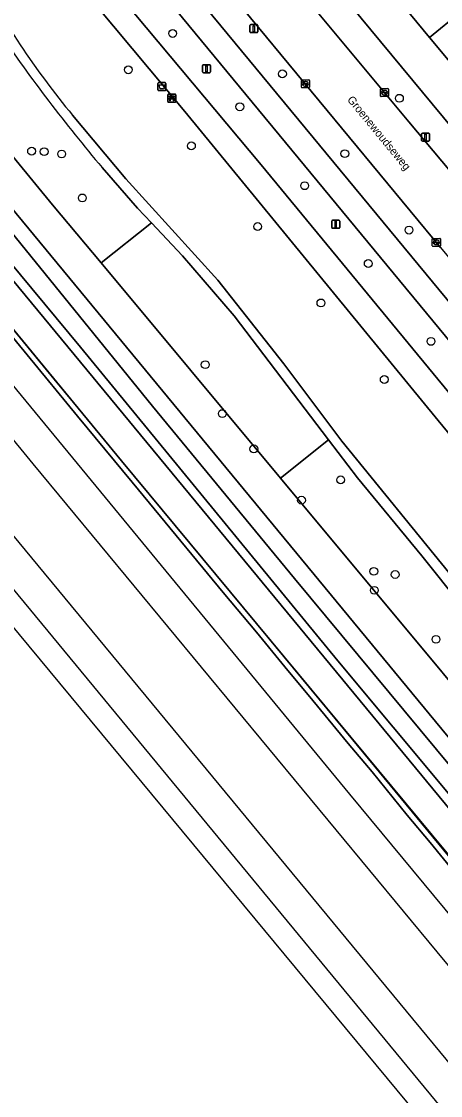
# Model space of a CAD drawing. Extents: x 159279 to 160377, y 384531 to 385888.
# Drawn here: x 159496.1 to 159548.4, y 384936.2 to 385070.4 of the extents above; entities that cross this region are included whole.
import ezdxf

# ---------------------------------------------------------------- set-up
doc = ezdxf.new("R2010")
doc.units = 0
for name, color, linetype in [('IMGEO_Afvalbak', 7, 'Continuous'), ('IMGEO_Bank', 7, 'Continuous'), ('IMGEO_Berm_groen', 7, 'Continuous'), ('IMGEO_Boom', 7, 'Continuous'), ('IMGEO_Erf', 7, 'Continuous'), ('IMGEO_Fietspad_open', 7, 'Continuous'), ('IMGEO_Geluidsscherm', 7, 'Continuous'), ('IMGEO_Grasland_overig', 7, 'Continuous'), ('IMGEO_Groenvoorziening', 7, 'Continuous'), ('IMGEO_Hek', 7, 'Continuous'), ('IMGEO_Kolk', 7, 'Continuous'), ('IMGEO_Lichtmast', 7, 'Continuous'), ('IMGEO_Openbare_ruimte_label', 7, 'Continuous'), ('IMGEO_Pand', 7, 'Continuous'), ('IMGEO_Rijbaan_lokaal_open', 7, 'Continuous'), ('IMGEO_Spoor', 7, 'Continuous'), ('IMGEO_Spoorbaan_halfverhard', 7, 'Continuous'), ('IMGEO_Struiken', 7, 'Continuous'), ('IMGEO_Terreindeel_gesloten', 7, 'Continuous'), ('IMGEO_Voetpad_halfverhard', 7, 'Continuous'), ('IMGEO_Voetpad_open', 7, 'Continuous')]:
    doc.layers.add(name, color=color, linetype=linetype)

msp = doc.modelspace()

# ---------------------------------------------------------------- linework, layer by layer
at = {"layer": 'IMGEO_Afvalbak'}
for p, q in [((159513.15, 385061.84), (159513.15, 385062.64)), ((159513.15, 385062.64), (159513.15, 385061.84)), ((159513.25, 385062.74), (159514.04, 385062.74)), ((159514.04, 385062.74), (159513.25, 385062.74)), ((159514.14, 385062.64), (159514.14, 385061.84)), ((159514.14, 385061.84), (159514.14, 385062.64)), ((159514.04, 385061.74), (159513.25, 385061.74)), ((159513.25, 385061.74), (159514.04, 385061.74))]:
    msp.add_line(p, q, dxfattribs=at)
msp.add_lwpolyline([(159513.3, 385062.45), (159514, 385062.45), (159513.85, 385061.98), (159513.45, 385061.98), (159513.3, 385062.45)], dxfattribs=at)
for centre, start, end in [((159513.25, 385062.64), 90, 180), ((159513.25, 385062.64), 90, 180), ((159514.04, 385062.64), 0, 90), ((159514.04, 385062.64), 360, 90), ((159513.25, 385061.84), 180, 270), ((159513.25, 385061.84), 180, 270), ((159514.04, 385061.84), 270, 0), ((159514.04, 385061.84), 270, 0)]:
    msp.add_arc(centre, 0.1, start, end, dxfattribs=at)
at = {"layer": 'IMGEO_Bank'}
for p, q in [((159514.38, 385060.36), (159514.38, 385061.2)), ((159514.38, 385061.2), (159514.38, 385060.36)), ((159514.45, 385061.29), (159515.29, 385061.29)), ((159515.29, 385061.29), (159514.45, 385061.29)), ((159514.69, 385060.79), (159514.69, 385060.9)), ((159514.73, 385060.9), (159514.73, 385060.79)), ((159515.02, 385060.9), (159514.74, 385060.9)), ((159514.74, 385060.79), (159515.02, 385060.79)), ((159515.02, 385060.79), (159515.02, 385060.9)), ((159515.07, 385060.9), (159515.07, 385060.79)), ((159515.38, 385061.21), (159515.38, 385060.37)), ((159515.38, 385060.37), (159515.38, 385061.21)), ((159515.3, 385060.29), (159514.46, 385060.29)), ((159514.46, 385060.29), (159515.3, 385060.29)), ((159515.07, 385060.68), (159514.68, 385060.68))]:
    msp.add_line(p, q, dxfattribs=at)
for points in [[(159514.62, 385060.68), (159514.48, 385060.68), (159514.59, 385060.79), (159514.68, 385060.79)], [(159514.68, 385060.9), (159514.59, 385060.9), (159514.59, 385061.07), (159515.16, 385061.07), (159515.16, 385060.9), (159515.07, 385060.9)], [(159515.07, 385060.79), (159515.16, 385060.79), (159515.27, 385060.68), (159515.13, 385060.68)], [(159514.67, 385060.68), (159514.67, 385060.47), (159514.63, 385060.47), (159514.63, 385060.68)], [(159515.12, 385060.68), (159515.12, 385060.47), (159515.08, 385060.47), (159515.08, 385060.68)]]:
    msp.add_lwpolyline(points, dxfattribs=at)
for centre, radius, start, end in [((159514.46, 385061.21), 0.0779, 92.4484, 184.2845), ((159514.46, 385061.21), 0.0779, 92.4484, 184.2845), ((159514.68, 385060.9), 0.00671, 2.8957, 87.1043), ((159514.68, 385060.79), 0.00671, 272.8957, 357.1043), ((159514.74, 385060.9), 0.00671, 92.8957, 177.1043), ((159514.74, 385060.79), 0.00671, 182.8957, 267.1043), ((159515.02, 385060.9), 0.00671, 2.8957, 87.1043), ((159515.02, 385060.79), 0.00671, 272.8957, 357.1043), ((159515.07, 385060.9), 0.00671, 92.8957, 177.1043), ((159515.07, 385060.79), 0.00671, 182.8957, 267.1043), ((159515.3, 385061.21), 0.0779, 2.4484, 94.2845), ((159515.3, 385061.21), 0.0779, 2.4484, 94.2845), ((159514.46, 385060.37), 0.0779, 182.4484, 274.2845), ((159514.46, 385060.37), 0.0779, 182.4484, 274.2845), ((159514.62, 385060.68), 0.00671, 2.8957, 87.1043), ((159514.68, 385060.68), 0.00671, 92.8957, 177.1043), ((159515.07, 385060.68), 0.00671, 2.8957, 87.1043), ((159515.13, 385060.68), 0.00671, 92.8957, 177.1043), ((159515.3, 385060.37), 0.0779, 272.4484, 4.2845), ((159515.3, 385060.37), 0.0779, 272.4484, 4.2845)]:
    msp.add_arc(centre, radius, start, end, dxfattribs=at)
at = {"layer": 'IMGEO_Berm_groen'}
msp.add_lwpolyline([(159548.46, 385042.14), (159514.36, 385083.4), (159506.52, 385092.85), (159505.99, 385093.49), (159501.24, 385099.25), (159500, 385098.24), (159498.55, 385097.05), (159500, 385095.3), (159503.32, 385091.28), (159555.38, 385028.23), (159578.76, 385000), (159595.34, 384979.98), (159599.43, 384980.15), (159597.48, 384982.55), (159597.48, 384982.56), (159592.17, 384989.23), (159583.28, 385000), (159567.95, 385018.57), (159561.44, 385026.48)], dxfattribs=at)
msp.add_lwpolyline([(159500.99, 385089.34), (159500, 385090.54), (159496.17, 385095.18), (159492.85, 385092.45), (159504.61, 385078.11), (159526.06, 385052.48), (159550.05, 385023.32), (159581.19, 384985.67), (159588.01, 384977.22), (159607.34, 384953.94), (159608.89, 384958.56), (159603.86, 384964.65), (159595.68, 384974.49), (159595.24, 384975.02), (159581.36, 384991.73), (159572.26, 385003.07), (159553.04, 385026.27)], close=True, dxfattribs=at)
at = {"layer": 'IMGEO_Boom'}
for centre in [(159514.99, 385068.88), (159509.45, 385064.34), (159528.7, 385063.83), (159543.31, 385060.78), (159523.38, 385059.72), (159497.37, 385054.17), (159498.94, 385054.11), (159501.12, 385053.82), (159517.33, 385054.83), (159536.49, 385053.86), (159531.48, 385049.85), (159503.71, 385048.33), (159525.61, 385044.75), (159544.51, 385044.31), (159539.42, 385040.13), (159533.51, 385035.21), (159547.25, 385030.4), (159519.06, 385027.49), (159541.42, 385025.64), (159521.19, 385021.38), (159525.13, 385016.97), (159535.97, 385013.1), (159531.08, 385010.56), (159540.11, 385001.67), (159542.78, 385001.27), (159540.18, 384999.3), (159547.88, 384993.17)]:
    msp.add_circle(centre, 0.489, dxfattribs=at)
at = {"layer": 'IMGEO_Erf'}
msp.add_lwpolyline([(159543.1, 385073.21), (159539.13, 385078.02), (159535.15, 385082.84), (159531.18, 385087.66), (159527.2, 385092.47), (159523.23, 385097.29), (159519.26, 385102.1), (159515.28, 385106.92), (159511.32, 385103.69), (159559.12, 385045.95), (159562.97, 385049.12), (159558.99, 385053.94), (159555.02, 385058.76), (159551.05, 385063.57), (159547.07, 385068.39)], close=True, dxfattribs=at)
at = {"layer": 'IMGEO_Fietspad_open'}
msp.add_lwpolyline([(159503.32, 385091.28), (159500, 385095.3), (159498.55, 385097.05), (159496.17, 385095.18), (159500, 385090.54), (159500.99, 385089.34), (159553.04, 385026.27), (159572.26, 385003.07), (159581.36, 384991.73), (159595.24, 384975.02), (159597.74, 384977.08), (159601.82, 384977.21), (159599.43, 384980.15), (159595.34, 384979.98), (159578.76, 385000), (159555.38, 385028.23)], close=True, dxfattribs=at)
at = {"layer": 'IMGEO_Geluidsscherm'}
msp.add_lwpolyline([(159382.41, 385168.45), (159383.95, 385166.39), (159390.05, 385159.27), (159397.61, 385149.9), (159413.02, 385131.15), (159425.4, 385116.19), (159440.26, 385098.19), (159446.68, 385090.46), (159450.34, 385085.98), (159461.67, 385072.31), (159488.83, 385039.41), (159500.15, 385025.7), (159508.59, 385015.47), (159537.44, 384980.6), (159552.13, 384962.79), (159555.99, 384958.13), (159568.18, 384943.49), (159573.96, 384936.54), (159594.63, 384912.02), (159606.86, 384897.48), (159622.93, 384878.76), (159628.44, 384872.29), (159643.87, 384854.24), (159656.91, 384838.98)], dxfattribs=at)
at = {"layer": 'IMGEO_Grasland_overig'}
for points in [[(159657.5, 384844.07), (159636.21, 384868.89), (159601, 384910.23), (159554.41, 384966.14), (159492, 385041.67), (159470.05, 385068.06), (159449.8, 385092.72), (159353.19, 385209.44), (159324.94, 385243.41), (159324.72, 385243.24), (159322.7, 385241.6), (159322.39, 385241.35), (159322.29, 385241.27), (159322.04, 385241.07), (159323.31, 385239.73), (159380.55, 385170.24), (159391.36, 385157.31), (159438.71, 385099.97), (159472.03, 385059.89), (159508.59, 385015.47), (159566.11, 384946.16), (159595.75, 384910.89), (159628.44, 384872.29), (159708.72, 384780.59)], [(159469.82, 385070.67), (159485.41, 385051.41), (159503.49, 385029.68), (159535.64, 384990.47), (159570.61, 384948.55), (159594.49, 384919.64), (159625.22, 384883.6), (159647.74, 384857.42)], [(159713.55, 384784.03), (159606.28, 384909.53), (159567.52, 384955.83), (159530.21, 385000.77), (159512.46, 385022.29), (159492.94, 385046.36), (159472.07, 385070.74)]]:
    msp.add_lwpolyline(points, dxfattribs=at)
at = {"layer": 'IMGEO_Groenvoorziening'}
for points in [[(159516.52, 385059.14), (159501.01, 385077.69), (159490.49, 385090.52), (159490.31, 385090.74)], [(159483.76, 385082.83), (159480.55, 385086.79), (159472.55, 385080.78), (159495.46, 385052.99), (159500, 385047.48), (159506.07, 385040.2), (159512.33, 385045.23), (159510.61, 385047.05), (159506.19, 385052.11)], [(159502.48, 385058.66), (159509.14, 385050.71), (159520.62, 385038.05), (159528.88, 385027.58), (159536.12, 385017.95), (159549.49, 385001.51), (159554.72, 384994.74)], [(159580.09, 384981.7), (159548.14, 385020.51), (159516.52, 385059.14)], [(159556.01, 384991.19), (159546.11, 385003.6), (159538.07, 385013.34), (159534.44, 385018.1), (159528.47, 385013.3), (159568.96, 384964.68), (159573.14, 384968.07), (159577.78, 384971.82)]]:
    msp.add_lwpolyline(points, dxfattribs=at)
msp.add_lwpolyline([(159512.33, 385045.23), (159506.07, 385040.2), (159528.47, 385013.3), (159534.44, 385018.1), (159522.67, 385033.58), (159516.22, 385041.11)], close=True, dxfattribs=at)
for centre, radius, start, end in [((159584.98, 385126.79), 106.99, 207.7965, 219.5517), ((159663.46, 385185), 205.9, 214.2598, 220.1959)]:
    msp.add_arc(centre, radius, start, end, dxfattribs=at)
at = {"layer": 'IMGEO_Hek'}
for points in [[(159506.07, 385040.2), (159500, 385047.48), (159495.46, 385052.99)], [(159528.47, 385013.3), (159506.07, 385040.2)], [(159568.96, 384964.68), (159528.47, 385013.3)]]:
    msp.add_lwpolyline(points, dxfattribs=at)
at = {"layer": 'IMGEO_Kolk'}
for p, q in [((159531.07, 385062.16), (159531.07, 385063.01)), ((159531.14, 385063.08), (159531.99, 385063.08)), ((159531.32, 385062.58), (159531.32, 385062.59)), ((159531.76, 385062.54), (159531.36, 385062.54)), ((159531.37, 385062.63), (159531.77, 385062.63)), ((159531.55, 385062.86), (159531.58, 385062.86)), ((159531.58, 385062.3), (159531.55, 385062.3)), ((159531.81, 385062.59), (159531.81, 385062.58)), ((159532.07, 385063.01), (159532.07, 385062.16)), ((159531.99, 385062.08), (159531.14, 385062.08)), ((159540.95, 385061.06), (159540.95, 385061.91)), ((159541.03, 385061.99), (159541.88, 385061.99)), ((159541.88, 385060.99), (159541.03, 385060.99)), ((159541.21, 385061.48), (159541.21, 385061.49)), ((159541.25, 385061.53), (159541.65, 385061.53)), ((159541.65, 385061.44), (159541.25, 385061.44)), ((159541.44, 385061.77), (159541.46, 385061.77)), ((159541.46, 385061.21), (159541.44, 385061.21)), ((159541.69, 385061.49), (159541.69, 385061.48)), ((159541.95, 385061.91), (159541.95, 385061.06)), ((159547.42, 385042.35), (159547.42, 385043.2)), ((159547.5, 385043.27), (159548.35, 385043.27)), ((159548.35, 385042.27), (159547.5, 385042.27)), ((159547.68, 385042.77), (159547.68, 385042.78)), ((159548.12, 385042.73), (159547.72, 385042.73)), ((159547.73, 385042.82), (159548.12, 385042.82)), ((159547.91, 385043.05), (159547.94, 385043.05)), ((159547.93, 385042.49), (159547.91, 385042.49)), ((159548.17, 385042.78), (159548.17, 385042.77)), ((159548.43, 385043.2), (159548.43, 385042.35))]:
    msp.add_line(p, q, dxfattribs=at)
for points in [[(159531.07, 385062.16), (159531.07, 385063.01)], [(159531.14, 385063.08), (159531.99, 385063.08)], [(159532.07, 385063.01), (159532.07, 385062.16)], [(159531.99, 385062.08), (159531.14, 385062.08)], [(159540.95, 385061.06), (159540.95, 385061.91)], [(159541.03, 385061.99), (159541.88, 385061.99)], [(159541.88, 385060.99), (159541.03, 385060.99)], [(159541.95, 385061.91), (159541.95, 385061.06)], [(159547.42, 385042.35), (159547.42, 385043.2)], [(159547.5, 385043.27), (159548.35, 385043.27)], [(159548.35, 385042.27), (159547.5, 385042.27)], [(159548.43, 385043.2), (159548.43, 385042.35)]]:
    msp.add_lwpolyline(points, dxfattribs=at)
for centre, radius, start, end in [((159531.14, 385063.01), 0.0765, 91.552, 178.448), ((159531.14, 385063.01), 0.0765, 91.552, 178.448), ((159531.14, 385062.16), 0.0765, 181.552, 268.448), ((159531.14, 385062.16), 0.0765, 181.552, 268.448), ((159531.37, 385062.59), 0.0403, 85.8775, 175.7526), ((159531.36, 385062.58), 0.0366, 178.938, 274.7102), ((159531.77, 385062.58), 0.043, 264.8664, 352.4533), ((159531.77, 385062.59), 0.0386, 1.7309, 96.639), ((159531.99, 385063.01), 0.0765, 1.552, 88.448), ((159531.99, 385063.01), 0.0765, 1.552, 88.448), ((159531.99, 385062.16), 0.0765, 271.552, 358.448), ((159531.99, 385062.16), 0.0765, 271.552, 358.448), ((159541.03, 385061.91), 0.0765, 91.552, 178.448), ((159541.03, 385061.91), 0.0765, 91.552, 178.448), ((159541.03, 385061.06), 0.0765, 181.552, 268.448), ((159541.03, 385061.06), 0.0765, 181.552, 268.448), ((159541.25, 385061.49), 0.0403, 85.8775, 175.7526), ((159541.25, 385061.48), 0.0366, 178.938, 274.7102), ((159541.66, 385061.49), 0.0386, 1.7309, 96.639), ((159541.65, 385061.49), 0.043, 264.8664, 352.4533), ((159541.88, 385061.91), 0.0765, 1.552, 88.448), ((159541.88, 385061.91), 0.0765, 1.552, 88.448), ((159541.88, 385061.06), 0.0765, 271.552, 358.448), ((159541.88, 385061.06), 0.0765, 271.552, 358.448), ((159547.5, 385043.2), 0.0765, 91.552, 178.448), ((159547.5, 385043.2), 0.0765, 91.552, 178.448), ((159547.5, 385042.35), 0.0765, 181.552, 268.448), ((159547.5, 385042.35), 0.0765, 181.552, 268.448), ((159547.72, 385042.78), 0.0403, 85.8775, 175.7526), ((159547.72, 385042.77), 0.0366, 178.938, 274.7102), ((159548.13, 385042.78), 0.0386, 1.7309, 96.639), ((159548.12, 385042.77), 0.043, 264.8664, 352.4533), ((159548.35, 385043.2), 0.0765, 1.552, 88.448), ((159548.35, 385043.2), 0.0765, 1.552, 88.448), ((159548.35, 385042.35), 0.0765, 271.552, 358.448), ((159548.35, 385042.35), 0.0765, 271.552, 358.448)]:
    msp.add_arc(centre, radius, start, end, dxfattribs=at)
for centre, major_axis, ratio, start_param, end_param in [((159531.55, 385062.58), (-0.387, 0.002), 0.722429, 4.712389, 7.853982), ((159531.58, 385062.58), (-0.39, 0.002), 0.717154, 1.570796, 4.712389), ((159541.44, 385061.49), (-0.387, 0.002), 0.722429, 4.712389, 7.853982), ((159541.46, 385061.49), (-0.39, 0.002), 0.717154, 1.570796, 4.712389), ((159547.91, 385042.77), (-0.387, 0.002), 0.722429, 4.712389, 7.853982), ((159547.94, 385042.77), (-0.39, 0.002), 0.717154, 1.570796, 4.712389)]:
    msp.add_ellipse(centre, major_axis=major_axis, ratio=ratio, start_param=start_param, end_param=end_param, dxfattribs=at)
at = {"layer": 'IMGEO_Lichtmast'}
for p, q in [((159524.64, 385069.08), (159524.64, 385069.88)), ((159524.64, 385069.88), (159524.64, 385069.08)), ((159524.74, 385069.98), (159525.53, 385069.98)), ((159525.53, 385069.98), (159524.74, 385069.98)), ((159525.53, 385068.98), (159524.74, 385068.98)), ((159524.74, 385068.98), (159525.53, 385068.98)), ((159525.63, 385069.88), (159525.63, 385069.08)), ((159525.63, 385069.08), (159525.63, 385069.88)), ((159518.73, 385064.07), (159518.73, 385064.87)), ((159518.73, 385064.87), (159518.73, 385064.07)), ((159518.83, 385064.97), (159519.62, 385064.97)), ((159519.62, 385064.97), (159518.83, 385064.97)), ((159519.72, 385064.87), (159519.72, 385064.07)), ((159519.72, 385064.07), (159519.72, 385064.87)), ((159519.62, 385063.97), (159518.83, 385063.97)), ((159518.83, 385063.97), (159519.62, 385063.97)), ((159546.08, 385055.52), (159546.08, 385056.32)), ((159546.08, 385056.32), (159546.08, 385055.52)), ((159546.18, 385056.42), (159546.97, 385056.42)), ((159546.97, 385056.42), (159546.18, 385056.42)), ((159546.97, 385055.42), (159546.18, 385055.42)), ((159546.18, 385055.42), (159546.97, 385055.42)), ((159547.07, 385056.32), (159547.07, 385055.52)), ((159547.07, 385055.52), (159547.07, 385056.32)), ((159534.86, 385044.63), (159534.86, 385045.43)), ((159534.86, 385045.43), (159534.86, 385044.63)), ((159534.96, 385045.53), (159535.75, 385045.53)), ((159535.75, 385045.53), (159534.96, 385045.53)), ((159535.85, 385045.43), (159535.85, 385044.63)), ((159535.85, 385044.63), (159535.85, 385045.43)), ((159535.75, 385044.53), (159534.96, 385044.53)), ((159534.96, 385044.53), (159535.75, 385044.53))]:
    msp.add_line(p, q, dxfattribs=at)
for points in [[(159525.06, 385069.85), (159525.21, 385069.85), (159525.21, 385069.1), (159525.06, 385069.1), (159525.06, 385069.85)], [(159519.15, 385064.85), (159519.3, 385064.85), (159519.3, 385064.1), (159519.15, 385064.1), (159519.15, 385064.85)], [(159546.5, 385056.29), (159546.65, 385056.29), (159546.65, 385055.54), (159546.5, 385055.54), (159546.5, 385056.29)], [(159535.28, 385045.41), (159535.43, 385045.41), (159535.43, 385044.66), (159535.28, 385044.66), (159535.28, 385045.41)]]:
    msp.add_lwpolyline(points, dxfattribs=at)
for centre, start, end in [((159524.74, 385069.88), 90, 180), ((159524.74, 385069.88), 90, 180), ((159524.74, 385069.08), 180, 270), ((159524.74, 385069.08), 180, 270), ((159525.53, 385069.88), 0, 90), ((159525.53, 385069.88), 360, 90), ((159525.53, 385069.08), 270, 0), ((159525.53, 385069.08), 270, 0), ((159518.83, 385064.87), 90, 180), ((159518.83, 385064.87), 90, 180), ((159519.62, 385064.87), 0, 90), ((159519.62, 385064.87), 360, 90), ((159518.83, 385064.07), 180, 270), ((159518.83, 385064.07), 180, 270), ((159519.62, 385064.07), 270, 0), ((159519.62, 385064.07), 270, 0), ((159546.18, 385056.32), 90, 180), ((159546.18, 385056.32), 90, 180), ((159546.18, 385055.52), 180, 270), ((159546.18, 385055.52), 180, 270), ((159546.97, 385056.32), 0, 90), ((159546.97, 385056.32), 360, 90), ((159546.97, 385055.52), 270, 0), ((159546.97, 385055.52), 270, 0), ((159534.96, 385045.43), 90, 180), ((159534.96, 385045.43), 90, 180), ((159535.75, 385045.43), 0, 90), ((159535.75, 385045.43), 360, 90), ((159534.96, 385044.63), 180, 270), ((159534.96, 385044.63), 180, 270), ((159535.75, 385044.63), 270, 0), ((159535.75, 385044.63), 270, 0)]:
    msp.add_arc(centre, 0.1, start, end, dxfattribs=at)
at = {"layer": 'IMGEO_Pand'}
for points in [[(159547.07, 385068.39), (159554.8, 385074.76), (159550.82, 385079.58), (159543.1, 385073.21)], [(159551.05, 385063.57), (159558.77, 385069.95), (159554.8, 385074.76), (159547.07, 385068.39)]]:
    msp.add_lwpolyline(points, close=True, dxfattribs=at)
at = {"layer": 'IMGEO_Rijbaan_lokaal_open'}
msp.add_lwpolyline([(159557.18, 385042.62), (159553.83, 385046.7), (159544.48, 385057.84), (159527.63, 385078.1), (159519.9, 385087.6), (159511.38, 385097.97), (159505.99, 385093.49), (159506.52, 385092.85), (159514.36, 385083.4), (159548.46, 385042.14), (159554.53, 385034.81)], dxfattribs=at)
at = {"layer": 'IMGEO_Spoor'}
for points in [[(159301.5, 385259.21), (159350.26, 385200.1), (159400.35, 385139.58), (159458.51, 385069.02), (159461.41, 385065.66), (159537.08, 384973.84), (159556.87, 384949.96), (159594.94, 384904.52), (159629.13, 384864.41), (159796.42, 384670.31), (159828.84, 384632.4), (159847.17, 384610.66), (159881.17, 384569.85), (159890.02, 384559.09)], [(159298.2, 385256.49), (159411.66, 385119.07), (159479.57, 385036.95), (159497.52, 385015.09), (159547.98, 384954.12), (159574.62, 384922.08), (159600.31, 384891.72), (159624.47, 384863.39), (159693.93, 384782.64), (159798.95, 384660.88), (159851.36, 384599.29), (159887.06, 384556.42)], [(159292.27, 385251.59), (159303.6, 385237.88), (159381.29, 385143.78), (159423.02, 385093.32), (159434.25, 385079.86), (159454.7, 385054.97), (159609.41, 384867.73), (159645.77, 384823.98), (159681.18, 384781.71), (159706.75, 384751.73), (159755.58, 384694.84), (159880.09, 384550.14)], [(159288.97, 385248.86), (159394.81, 385120.77), (159451.56, 385051.93), (159485.01, 385011.6), (159559.99, 384920.75), (159634.68, 384830.53), (159669.93, 384788.54), (159680.14, 384776.23), (159725.39, 384723.21), (159772.58, 384668.35), (159876.93, 384547.28)]]:
    msp.add_lwpolyline(points, dxfattribs=at)
at = {"layer": 'IMGEO_Spoorbaan_halfverhard'}
for points in [[(159424.41, 385079.94), (159629.69, 384832.23)], [(159574.5, 384934.88), (159567.44, 384943.39), (159563.11, 384948.57), (159556.38, 384956.7), (159551.41, 384962.6), (159547.15, 384967.8), (159544.3, 384971.21), (159539.91, 384976.6), (159536.93, 384980.18), (159532.5, 384985.54), (159529.02, 384989.76), (159525.46, 384994.07), (159521.3, 384999.03), (159512.08, 385010.19), (159509.93, 385012.81), (159503.11, 385021.05), (159490.51, 385036.39), (159484.52, 385043.62), (159477.53, 385052.04), (159468.44, 385063.05), (159461.18, 385071.9)]]:
    msp.add_lwpolyline(points, dxfattribs=at)
at = {"layer": 'IMGEO_Struiken'}
for points in [[(159654.4, 384855.89), (159641.03, 384871.47), (159608.51, 384909.98), (159552.92, 384976.72), (159486.75, 385056.86), (159433.38, 385121.29), (159386.58, 385177.43), (159354.13, 385216.59), (159335.55, 385239.25), (159329.55, 385245.94), (159327.99, 385244.68), (159334.2, 385236.72), (159348.79, 385219.73), (159386.61, 385174.22), (159436.91, 385113.42), (159452.36, 385094.84), (159472.07, 385070.74), (159492.94, 385046.36), (159512.46, 385022.29), (159530.21, 385000.77), (159567.52, 384955.83), (159606.28, 384909.53), (159713.55, 384784.03)], [(159647.74, 384857.42), (159625.22, 384883.6), (159594.49, 384919.64), (159570.61, 384948.55), (159535.64, 384990.47), (159503.49, 385029.68), (159485.41, 385051.41), (159469.82, 385070.67), (159428.9, 385119.92), (159353.46, 385211.38), (159327.75, 385242.17), (159325.89, 385244.19), (159325.03, 385243.49), (159324.94, 385243.41), (159353.19, 385209.44), (159449.8, 385092.72), (159470.05, 385068.06), (159492, 385041.67), (159554.41, 384966.14), (159601, 384910.23), (159636.21, 384868.89), (159657.5, 384844.07)], [(159433.38, 385121.29), (159486.75, 385056.86), (159552.92, 384976.72), (159608.51, 384909.98), (159641.03, 384871.47), (159654.4, 384855.89)], [(159650.88, 384867.36), (159630.54, 384891.01), (159623.21, 384899.54), (159589.44, 384940.09), (159568.96, 384964.68), (159528.47, 385013.3), (159506.07, 385040.2), (159500, 385047.48), (159495.46, 385052.99), (159472.55, 385080.78)]]:
    msp.add_lwpolyline(points, dxfattribs=at)
at = {"layer": 'IMGEO_Terreindeel_gesloten'}
for points in [[(159646.64, 384851.13), (159628.44, 384872.29), (159595.75, 384910.89), (159566.11, 384946.16), (159508.59, 385015.47), (159472.03, 385059.89), (159438.71, 385099.97)], [(159461.18, 385071.9), (159468.44, 385063.05), (159477.53, 385052.04), (159484.52, 385043.62), (159490.51, 385036.39), (159503.11, 385021.05), (159509.93, 385012.81), (159512.08, 385010.19), (159521.3, 384999.03), (159525.46, 384994.07), (159529.02, 384989.76), (159532.5, 384985.54), (159536.93, 384980.18), (159539.91, 384976.6), (159544.3, 384971.21), (159547.15, 384967.8), (159551.41, 384962.6), (159556.38, 384956.7), (159563.11, 384948.57), (159567.44, 384943.39), (159574.5, 384934.88)]]:
    msp.add_lwpolyline(points, dxfattribs=at)
at = {"layer": 'IMGEO_Voetpad_halfverhard'}
msp.add_lwpolyline([(159492.85, 385092.45), (159490.49, 385090.52), (159501.01, 385077.69), (159516.52, 385059.14), (159548.14, 385020.51), (159580.09, 384981.7), (159581.21, 384980.34), (159607.67, 384948.46), (159609.79, 384950.77), (159611.07, 384955.91), (159609.22, 384958.15), (159608.89, 384958.56), (159607.34, 384953.94), (159588.01, 384977.22), (159581.19, 384985.67), (159550.05, 385023.32), (159526.06, 385052.48), (159504.61, 385078.11)], close=True, dxfattribs=at)
for points in [[(159554.72, 384994.74), (159549.49, 385001.51), (159536.12, 385017.95), (159528.88, 385027.58), (159520.62, 385038.05), (159509.14, 385050.71), (159502.48, 385058.66)], [(159506.19, 385052.11), (159510.61, 385047.05), (159512.33, 385045.23), (159516.22, 385041.11), (159522.67, 385033.58), (159534.44, 385018.1), (159538.07, 385013.34), (159546.11, 385003.6), (159556.01, 384991.19)]]:
    msp.add_lwpolyline(points, dxfattribs=at)
for centre, radius, start, end in [((159584.98, 385126.79), 106.99, 207.7965, 219.5517), ((159663.46, 385185), 205.9, 214.2598, 220.1959)]:
    msp.add_arc(centre, radius, start, end, dxfattribs=at)
at = {"layer": 'IMGEO_Voetpad_open'}
for points in [[(159559.12, 385045.95), (159511.32, 385103.69)], [(159527.63, 385078.1), (159544.48, 385057.84), (159553.83, 385046.7)]]:
    msp.add_lwpolyline(points, dxfattribs=at)

# ---------------------------------------------------------------- texts
at = {"layer": 'IMGEO_Openbare_ruimte_label'}
msp.add_text('Groenewoudseweg', height=1, rotation=309.4386, dxfattribs=at).set_placement((159536.73, 385060.57))

doc.saveas('drawing.dxf')
